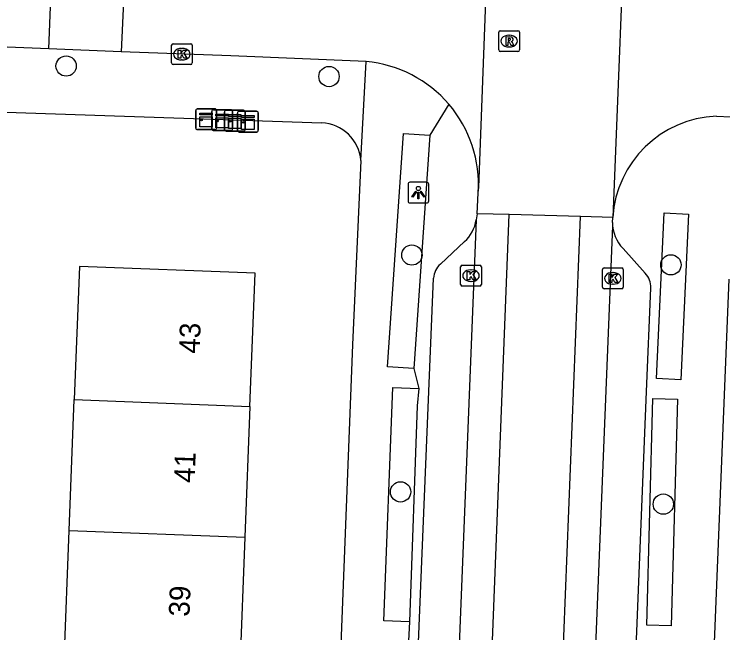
# Model space of a CAD drawing. Extents: x 160732 to 162105, y 387428 to 388479.
# Drawn here: x 161408.84 to 161443, y 387653.48 to 387683.3 of the extents above; entities that cross this region are included whole.
import ezdxf

# ---------------------------------------------------------------- set-up
doc = ezdxf.new("R2010")
doc.units = 0
for name, color, linetype in [('IMGEO_Boom', 7, 'Continuous'), ('IMGEO_Fietspad_gesloten', 7, 'Continuous'), ('IMGEO_Kast', 7, 'Continuous'), ('IMGEO_Kolk', 7, 'Continuous'), ('IMGEO_Lichtpunt', 7, 'Continuous'), ('IMGEO_Pand', 7, 'Continuous'), ('IMGEO_Pand_nummerreeks', 7, 'Continuous'), ('IMGEO_Rijbaan_lokaal_open', 7, 'Continuous'), ('IMGEO_Rioolput', 7, 'Continuous'), ('IMGEO_Voetpad_open', 7, 'Continuous')]:
    doc.layers.add(name, color=color, linetype=linetype)

msp = doc.modelspace()

# ---------------------------------------------------------------- linework, layer by layer
at = {"layer": 'IMGEO_Boom'}
for centre in [(161411.348, 387680.802), (161424.017, 387680.293), (161428.013, 387671.692), (161440.495, 387671.22), (161427.467, 387660.279), (161440.129, 387659.688)]:
    msp.add_circle(centre, 0.489, dxfattribs=at)
at = {"layer": 'IMGEO_Fietspad_gesloten'}
for points in [[(161430.635, 387621.063), (161432.702, 387673.642)], [(161431.153, 387673.685), (161431.106, 387673.387)], [(161434.044, 387620.92), (161436.141, 387673.546)], [(161437.678, 387673.258), (161437.693, 387673.503)], [(161431.106, 387673.387), (161429.024, 387621.13)], [(161437.678, 387673.258), (161437.672, 387673.108), (161432.463, 387544.069), (161430.746, 387499.815)]]:
    msp.add_lwpolyline(points, dxfattribs=at)
at = {"layer": 'IMGEO_Kast'}
for p, q in [((161417.595, 387677.813), (161417.595, 387678.654)), ((161417.595, 387678.654), (161417.595, 387677.813)), ((161417.67, 387678.738), (161418.511, 387678.738)), ((161418.511, 387678.738), (161417.67, 387678.738)), ((161418.373, 387677.768), (161418.373, 387678.609)), ((161418.373, 387678.609), (161418.373, 387677.768)), ((161418.448, 387678.693), (161419.289, 387678.693)), ((161419.289, 387678.693), (161418.448, 387678.693)), ((161418.595, 387678.663), (161418.595, 387677.822)), ((161418.595, 387677.822), (161418.595, 387678.663)), ((161418.976, 387677.745), (161418.976, 387678.586)), ((161418.976, 387678.586), (161418.976, 387677.745)), ((161419.051, 387678.67), (161419.892, 387678.67)), ((161419.892, 387678.67), (161419.051, 387678.67)), ((161419.373, 387678.618), (161419.373, 387677.777)), ((161419.373, 387677.777), (161419.373, 387678.618)), ((161419.683, 387678.62), (161420.524, 387678.62)), ((161420.524, 387678.62), (161419.683, 387678.62)), ((161419.976, 387678.595), (161419.976, 387677.754)), ((161419.976, 387677.754), (161419.976, 387678.595)), ((161419.608, 387677.695), (161419.608, 387678.536)), ((161419.608, 387678.536), (161419.608, 387677.695)), ((161420.608, 387678.545), (161420.608, 387677.704)), ((161420.608, 387677.704), (161420.608, 387678.545)), ((161418.52, 387677.738), (161417.679, 387677.738)), ((161417.679, 387677.738), (161418.52, 387677.738)), ((161419.298, 387677.693), (161418.457, 387677.693)), ((161418.457, 387677.693), (161419.298, 387677.693)), ((161419.901, 387677.67), (161419.06, 387677.67)), ((161419.06, 387677.67), (161419.901, 387677.67)), ((161420.533, 387677.62), (161419.692, 387677.62)), ((161419.692, 387677.62), (161420.533, 387677.62))]:
    msp.add_line(p, q, dxfattribs=at)
for points in [[(161417.79, 387678.528), (161418.39, 387678.528), (161418.39, 387678.443), (161417.79, 387678.443), (161417.79, 387678.528)], [(161417.79, 387678.353), (161418.39, 387678.353), (161418.39, 387677.864), (161417.79, 387677.864), (161417.79, 387678.353)], [(161418.568, 387678.483), (161419.168, 387678.483), (161419.168, 387678.398), (161418.568, 387678.398), (161418.568, 387678.483)], [(161418.568, 387678.308), (161419.168, 387678.308), (161419.168, 387677.819), (161418.568, 387677.819), (161418.568, 387678.308)], [(161419.171, 387678.46), (161419.771, 387678.46), (161419.771, 387678.375), (161419.171, 387678.375), (161419.171, 387678.46)], [(161419.171, 387678.285), (161419.771, 387678.285), (161419.771, 387677.796), (161419.171, 387677.796), (161419.171, 387678.285)], [(161419.803, 387678.41), (161420.403, 387678.41), (161420.403, 387678.325), (161419.803, 387678.325), (161419.803, 387678.41)], [(161419.803, 387678.235), (161420.403, 387678.235), (161420.403, 387677.746), (161419.803, 387677.746), (161419.803, 387678.235)]]:
    msp.add_lwpolyline(points, dxfattribs=at)
for centre in [(161417.874, 387678.202), (161418.652, 387678.157), (161419.255, 387678.134), (161419.887, 387678.084)]:
    msp.add_circle(centre, 0.0377, dxfattribs=at)
for centre, start, end in [((161417.673, 387678.66), 92.4484, 184.2845), ((161417.673, 387678.66), 92.4484, 184.2845), ((161418.451, 387678.615), 92.4484, 184.2845), ((161418.451, 387678.615), 92.4484, 184.2845), ((161418.517, 387678.66), 2.4484, 94.2845), ((161418.517, 387678.66), 2.4484, 94.2845), ((161419.054, 387678.592), 92.4484, 184.2845), ((161419.054, 387678.592), 92.4484, 184.2845), ((161419.295, 387678.615), 2.4484, 94.2845), ((161419.295, 387678.615), 2.4484, 94.2845), ((161419.686, 387678.542), 92.4484, 184.2845), ((161419.686, 387678.542), 92.4484, 184.2845), ((161419.898, 387678.592), 2.4484, 94.2845), ((161419.898, 387678.592), 2.4484, 94.2845), ((161420.53, 387678.542), 2.4484, 94.2845), ((161420.53, 387678.542), 2.4484, 94.2845), ((161417.673, 387677.816), 182.4484, 274.2845), ((161417.673, 387677.816), 182.4484, 274.2845), ((161418.451, 387677.771), 182.4484, 274.2845), ((161418.451, 387677.771), 182.4484, 274.2845), ((161418.517, 387677.816), 272.4484, 4.2845), ((161418.517, 387677.816), 272.4484, 4.2845), ((161419.054, 387677.748), 182.4484, 274.2845), ((161419.054, 387677.748), 182.4484, 274.2845), ((161419.295, 387677.771), 272.4484, 4.2845), ((161419.295, 387677.771), 272.4484, 4.2845), ((161419.686, 387677.698), 182.4484, 274.2845), ((161419.686, 387677.698), 182.4484, 274.2845), ((161419.898, 387677.748), 272.4484, 4.2845), ((161419.898, 387677.748), 272.4484, 4.2845), ((161420.53, 387677.698), 272.4484, 4.2845), ((161420.53, 387677.698), 272.4484, 4.2845)]:
    msp.add_arc(centre, 0.0779, start, end, dxfattribs=at)
at = {"layer": 'IMGEO_Kolk'}
for p, q in [((161416.427, 387680.948), (161416.427, 387681.8)), ((161416.502, 387681.874), (161417.354, 387681.874)), ((161416.915, 387681.654), (161416.94, 387681.654)), ((161417.428, 387681.8), (161417.428, 387680.948)), ((161416.938, 387681.094), (161416.913, 387681.094)), ((161417.354, 387680.874), (161416.502, 387680.874)), ((161430.359, 387670.273), (161430.359, 387671.125)), ((161430.434, 387671.199), (161431.286, 387671.199)), ((161431.36, 387671.125), (161431.36, 387670.273)), ((161437.273, 387671.068), (161438.125, 387671.068)), ((161430.847, 387670.979), (161430.872, 387670.979)), ((161437.198, 387670.142), (161437.198, 387670.994)), ((161437.686, 387670.848), (161437.711, 387670.848)), ((161438.199, 387670.994), (161438.199, 387670.142)), ((161430.87, 387670.419), (161430.845, 387670.419)), ((161431.286, 387670.199), (161430.434, 387670.199)), ((161438.125, 387670.068), (161437.273, 387670.068)), ((161437.709, 387670.288), (161437.684, 387670.288))]:
    msp.add_line(p, q, dxfattribs=at)
for points in [[(161416.427, 387680.948), (161416.427, 387681.8)], [(161416.502, 387681.874), (161417.354, 387681.874)], [(161417.428, 387681.8), (161417.428, 387680.948)], [(161416.748, 387681.574), (161416.871, 387681.574), (161416.871, 387681.423), (161417.001, 387681.574), (161417.165, 387681.574), (161417.019, 387681.423), (161417.172, 387681.174), (161417.02, 387681.174), (161416.935, 387681.338), (161416.871, 387681.271), (161416.871, 387681.174), (161416.748, 387681.174), (161416.748, 387681.574)], [(161417.354, 387680.874), (161416.502, 387680.874)], [(161430.359, 387670.273), (161430.359, 387671.125)], [(161430.434, 387671.199), (161431.286, 387671.199)], [(161431.36, 387671.125), (161431.36, 387670.273)], [(161437.273, 387671.068), (161438.125, 387671.068)], [(161430.68, 387670.899), (161430.803, 387670.899), (161430.803, 387670.748), (161430.933, 387670.899), (161431.097, 387670.899), (161430.951, 387670.748), (161431.104, 387670.499), (161430.952, 387670.499), (161430.867, 387670.663), (161430.803, 387670.596), (161430.803, 387670.499), (161430.68, 387670.499), (161430.68, 387670.899)], [(161437.198, 387670.142), (161437.198, 387670.994)], [(161437.519, 387670.768), (161437.642, 387670.768), (161437.642, 387670.617), (161437.772, 387670.768), (161437.936, 387670.768), (161437.79, 387670.617), (161437.943, 387670.368), (161437.791, 387670.368), (161437.706, 387670.532), (161437.642, 387670.465), (161437.642, 387670.368), (161437.519, 387670.368), (161437.519, 387670.768)], [(161438.199, 387670.994), (161438.199, 387670.142)], [(161431.286, 387670.199), (161430.434, 387670.199)], [(161438.125, 387670.068), (161437.273, 387670.068)]]:
    msp.add_lwpolyline(points, dxfattribs=at)
for centre, start, end in [((161416.504, 387681.798), 91.552, 178.448), ((161416.504, 387681.798), 91.552, 178.448), ((161417.352, 387681.798), 1.552, 88.448), ((161417.352, 387681.798), 1.552, 88.448), ((161416.504, 387680.95), 181.552, 268.448), ((161416.504, 387680.95), 181.552, 268.448), ((161417.352, 387680.95), 271.552, 358.448), ((161417.352, 387680.95), 271.552, 358.448), ((161430.436, 387671.123), 91.552, 178.448), ((161430.436, 387671.123), 91.552, 178.448), ((161431.284, 387671.123), 1.552, 88.448), ((161431.284, 387671.123), 1.552, 88.448), ((161437.275, 387670.992), 91.552, 178.448), ((161437.275, 387670.992), 91.552, 178.448), ((161438.123, 387670.992), 1.552, 88.448), ((161438.123, 387670.992), 1.552, 88.448), ((161430.436, 387670.275), 181.552, 268.448), ((161430.436, 387670.275), 181.552, 268.448), ((161431.284, 387670.275), 271.552, 358.448), ((161431.284, 387670.275), 271.552, 358.448), ((161437.275, 387670.144), 181.552, 268.448), ((161437.275, 387670.144), 181.552, 268.448), ((161438.123, 387670.144), 271.552, 358.448), ((161438.123, 387670.144), 271.552, 358.448)]:
    msp.add_arc(centre, 0.0765, start, end, dxfattribs=at)
for centre, major_axis, ratio, start_param, end_param in [((161416.914, 387681.374), (-0.387, 0.002), 0.722429, 4.712389, 7.853982), ((161416.939, 387681.374), (-0.39, 0.002), 0.717154, 1.570796, 4.712389), ((161430.846, 387670.699), (-0.387, 0.002), 0.722429, 4.712389, 7.853982), ((161430.871, 387670.699), (-0.39, 0.002), 0.717154, 1.570796, 4.712389), ((161437.685, 387670.568), (-0.387, 0.002), 0.722429, 4.712389, 7.853982), ((161437.71, 387670.568), (-0.39, 0.002), 0.717154, 1.570796, 4.712389)]:
    msp.add_ellipse(centre, major_axis=major_axis, ratio=ratio, start_param=start_param, end_param=end_param, dxfattribs=at)
at = {"layer": 'IMGEO_Lichtpunt'}
for p, q in [((161428.728, 387675.199), (161427.92, 387675.199)), ((161428.728, 387675.199), (161427.92, 387675.199)), ((161427.826, 387675.104), (161427.826, 387674.297)), ((161427.826, 387675.104), (161427.826, 387674.297)), ((161428.822, 387674.297), (161428.822, 387675.104)), ((161428.822, 387674.297), (161428.822, 387675.104)), ((161427.92, 387674.203), (161428.728, 387674.203)), ((161427.92, 387674.203), (161428.728, 387674.203))]:
    msp.add_line(p, q, dxfattribs=at)
for points in [[(161428.2, 387674.768), (161428.239, 387674.74), (161428.051, 387674.478), (161428.013, 387674.505), (161428.2, 387674.768)], [(161428.302, 387674.72), (161428.349, 387674.72), (161428.349, 387674.398), (161428.302, 387674.398), (161428.302, 387674.72)], [(161428.412, 387674.74), (161428.45, 387674.767), (161428.637, 387674.505), (161428.598, 387674.477), (161428.412, 387674.74)]]:
    msp.add_lwpolyline(points, dxfattribs=at)
msp.add_circle((161428.325, 387674.902), 0.0994, dxfattribs=at)
for centre, start, end in [((161427.92, 387675.104), 90, 180), ((161427.92, 387675.104), 90, 180), ((161428.728, 387675.104), 0, 90), ((161428.728, 387675.104), 0, 90), ((161427.92, 387674.297), 180, 270), ((161427.92, 387674.297), 180, 270), ((161428.728, 387674.297), 270, 0), ((161428.728, 387674.297), 270, 360)]:
    msp.add_arc(centre, 0.0946, start, end, dxfattribs=at)
at = {"layer": 'IMGEO_Pand'}
for points in [[(161420.203, 387664.399), (161420.45, 387670.822), (161411.988, 387671.147), (161411.741, 387664.725)], [(161411.498, 387658.423), (161411.741, 387664.725)], [(161411.741, 387664.725), (161420.203, 387664.399)], [(161420.203, 387664.399), (161419.96, 387658.097)], [(161411.255, 387652.122), (161411.498, 387658.423)], [(161411.498, 387658.423), (161419.96, 387658.097)], [(161419.96, 387658.097), (161419.717, 387651.796)]]:
    msp.add_lwpolyline(points, dxfattribs=at)
at = {"layer": 'IMGEO_Rijbaan_lokaal_open'}
for points in [[(161431.203, 387674.698), (161431.238, 387674.954), (161431.87, 387691.659)], [(161438.417, 387691.156), (161438.379, 387690.807), (161437.693, 387673.503)], [(161410.519, 387681.624), (161410.714, 387686.491)], [(161414.218, 387686.352), (161414.006, 387681.48)], [(161410.519, 387681.624), (161350.489, 387684.034)], [(161414.006, 387681.48), (161410.519, 387681.624)], [(161425.811, 387681.016), (161419.286, 387681.292), (161414.006, 387681.48)], [(161442.693, 387678.386), (161443.383, 387678.36), (161446.634, 387678.205), (161453.106, 387677.976)], [(161431.153, 387673.685), (161431.203, 387674.698)], [(161432.702, 387673.642), (161431.153, 387673.685)], [(161436.141, 387673.546), (161432.702, 387673.642)], [(161437.693, 387673.503), (161436.141, 387673.546)]]:
    msp.add_lwpolyline(points, dxfattribs=at)
for centre, radius, start, end in [((161425.277, 387675.097), 5.943, 40.5041, 84.8463), ((161425.276, 387675.102), 5.941, 356.1031, 40.4598), ((161442.902, 387673.171), 5.219, 92.2924, 176.351)]:
    msp.add_arc(centre, radius, start, end, dxfattribs=at)
at = {"layer": 'IMGEO_Rioolput'}
for p, q in [((161432.195, 387681.576), (161432.195, 387682.428)), ((161432.27, 387682.502), (161433.122, 387682.502)), ((161433.196, 387682.428), (161433.196, 387681.576)), ((161432.683, 387682.282), (161432.708, 387682.282)), ((161432.706, 387681.722), (161432.681, 387681.722)), ((161433.122, 387681.502), (161432.27, 387681.502))]:
    msp.add_line(p, q, dxfattribs=at)
for points in [[(161432.195, 387681.576), (161432.195, 387682.428)], [(161432.27, 387682.502), (161433.122, 387682.502)], [(161433.196, 387682.428), (161433.196, 387681.576)], [(161432.784, 387682.2), (161432.532, 387682.202), (161432.532, 387681.802)], [(161432.71, 387682.121), (161432.656, 387682.121), (161432.656, 387682.04)], [(161432.656, 387682.04), (161432.708, 387682.04)], [(161432.532, 387681.802), (161432.656, 387681.802), (161432.656, 387681.964), (161432.667, 387681.964)], [(161432.714, 387681.935), (161432.785, 387681.802), (161432.925, 387681.802), (161432.86, 387681.928)], [(161433.122, 387681.502), (161432.27, 387681.502)]]:
    msp.add_lwpolyline(points, dxfattribs=at)
for centre, radius, start, end in [((161432.272, 387682.426), 0.0765, 91.552, 178.448), ((161432.272, 387682.426), 0.0765, 91.552, 178.448), ((161433.12, 387682.426), 0.0765, 1.552, 88.448), ((161433.12, 387682.426), 0.0765, 1.552, 88.448), ((161432.692, 387682.229), 0.19, 274.7715, 282.9687), ((161432.716, 387682.025), 0.0964, 77.0061, 93.1865), ((161432.73, 387682.082), 0.0378, 276.6634, 79.6772), ((161432.783, 387682.09), 0.109, 350.3612, 89.416), ((161432.781, 387682.09), 0.112, 277.5842, 350.9817), ((161432.765, 387681.875), 0.108, 29.5134, 73.7905), ((161432.666, 387681.911), 0.0533, 26.0293, 88.6989), ((161432.272, 387681.578), 0.0765, 181.552, 268.448), ((161432.272, 387681.578), 0.0765, 181.552, 268.448), ((161433.12, 387681.578), 0.0765, 271.552, 358.448), ((161433.12, 387681.578), 0.0765, 271.552, 358.448)]:
    msp.add_arc(centre, radius, start, end, dxfattribs=at)
for centre, major_axis, ratio, start_param, end_param in [((161432.682, 387682.002), (-0.387, 0.002), 0.722429, 4.712389, 7.853982), ((161432.707, 387682.002), (-0.39, 0.002), 0.717154, 1.570796, 4.712389)]:
    msp.add_ellipse(centre, major_axis=major_axis, ratio=ratio, start_param=start_param, end_param=end_param, dxfattribs=at)
at = {"layer": 'IMGEO_Voetpad_open'}
for points in [[(161425.558, 387676.256), (161425.811, 387681.016)], [(161429.796, 387678.957), (161428.871, 387677.463)], [(161401.302, 387678.816), (161423.669, 387678.065)], [(161428.105, 387666.222), (161426.843, 387666.308), (161427.609, 387677.549), (161428.871, 387677.463)], [(161428.871, 387677.463), (161428.105, 387666.222)], [(161425.558, 387676.256), (161425.151, 387667.358), (161423.331, 387620.736)], [(161439.799, 387665.736), (161440.174, 387673.724), (161441.346, 387673.669), (161440.971, 387665.681), (161439.799, 387665.736)], [(161429.383, 387671.258), (161430.542, 387672.339)], [(161439.259, 387670.821), (161438.186, 387672.003)], [(161427.165, 387624.557), (161429.059, 387670.57)], [(161441.271, 387620.368), (161443.3, 387670.522)], [(161436.728, 387600.946), (161439.322, 387665.113), (161439.526, 387670.102)], [(161428.105, 387666.222), (161428.338, 387665.266)], [(161427.903, 387654.01), (161426.654, 387654.058), (161427.089, 387665.314), (161428.338, 387665.266)], [(161428.338, 387665.266), (161428.264, 387664.424), (161427.903, 387654.01)], [(161439.331, 387653.857), (161439.627, 387664.777), (161440.806, 387664.745), (161440.51, 387653.825), (161439.331, 387653.857)], [(161427.903, 387654.01), (161427.844, 387653.096)]]:
    msp.add_lwpolyline(points, dxfattribs=at)
for centre, radius, start, end in [((161423.562, 387676.063), 2.005, 5.5283, 86.9503), ((161429.394, 387673.633), 1.73, 311.5885, 351.8361), ((161439.49, 387673.261), 1.812, 180.0946, 223.9797), ((161430.031, 387670.533), 0.973, 131.7746, 177.7911), ((161438.57, 387670.156), 0.957, 356.7591, 43.9858)]:
    msp.add_arc(centre, radius, start, end, dxfattribs=at)

# ---------------------------------------------------------------- texts
at = {"layer": 'IMGEO_Pand_nummerreeks'}
for s, p in [('43', (161417.778, 387666.926)), ('41', (161417.538, 387660.702)), ('39', (161417.29, 387654.253))]:
    msp.add_text(s, height=1, rotation=87.7947, dxfattribs=at).set_placement(p)

doc.saveas('drawing.dxf')
